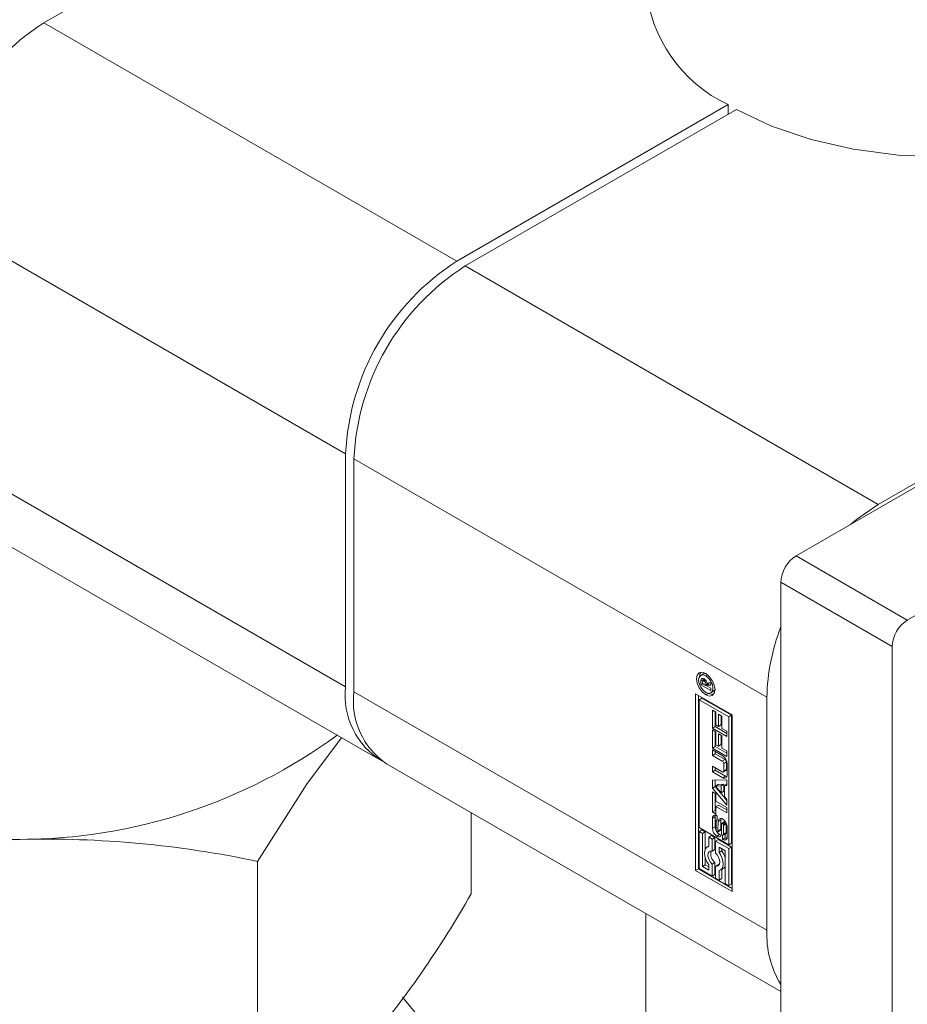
# Model space of a CAD drawing. Header units: millimetres. Extents: x 525 to 29324, y 175 to 20618.
# Tile 540 of 588: x 27427 to 27472, y 14034 to 14084. Entities that reach past the tile are written whole.
import ezdxf

# ---------------------------------------------------------------- set-up
doc = ezdxf.new("R2010")
doc.units = ezdxf.units.MM
doc.linetypes.add('SLD-Continua', pattern=[0])

msp = doc.modelspace()

# ---------------------------------------------------------------- linework, layer by layer
at = {"color": 7, "linetype": 'SLD-Continua', "lineweight": 18, "ltscale": 35}
for p, q in [((27458.342, 14101.303), (27427.734, 14083.637)), ((27523.122, 14089.514), (27465.988, 14056.539)), ((27518.95, 14087.31), (27470.16, 14059.151)), ((27528.779, 14086.249), (27471.645, 14053.274)), ((27427.734, 14083.637), (27448.735, 14071.517)), ((27448.735, 14071.517), (27462.525, 14079.476)), ((27462.95, 14079.231), (27449.159, 14071.272)), ((27462.525, 14078.986), (27462.525, 14079.476)), ((27422.077, 14073.839), (27443.078, 14061.719)), ((27470.16, 14059.151), (27449.159, 14071.272)), ((27422.077, 14061.998), (27443.078, 14049.877)), ((27443.078, 14049.877), (27443.078, 14061.719)), ((27464.503, 14049.353), (27443.502, 14061.474)), ((27443.502, 14061.474), (27443.502, 14049.632)), ((27423.735, 14058.334), (27444.736, 14046.213)), ((27471.645, 14053.274), (27465.988, 14056.539)), ((27470.867, 14051.927), (27465.21, 14055.192)), ((27465.21, 14055.192), (27465.21, 14032.489)), ((27470.867, 14051.927), (27470.867, 14029.224)), ((27461.281, 14050.541), (27461.139, 14050.459)), ((27461.38, 14050.565), (27461.281, 14050.541)), ((27461.148, 14049.984), (27461.149, 14050.177)), ((27461.248, 14050.042), (27461.148, 14049.984)), ((27461.29, 14050.258), (27461.149, 14050.177)), ((27461.26, 14050.308), (27461.159, 14050.249)), ((27461.232, 14050.123), (27461.231, 14050.109)), ((27461.231, 14050.109), (27461.231, 14050.093)), ((27461.231, 14050.093), (27461.231, 14050.051)), ((27461.231, 14050.051), (27461.397, 14049.956)), ((27461.364, 14050.243), (27461.255, 14050.181)), ((27461.373, 14050.234), (27461.284, 14050.182)), ((27461.29, 14050.201), (27461.29, 14050.258)), ((27461.389, 14050.216), (27461.31, 14050.17)), ((27461.394, 14050.209), (27461.318, 14050.165)), ((27461.436, 14050.139), (27461.372, 14050.102)), ((27461.491, 14050.489), (27461.395, 14050.434)), ((27461.538, 14050.064), (27461.397, 14049.983)), ((27461.538, 14050.037), (27461.397, 14049.956)), ((27461.561, 14050.024), (27461.42, 14049.942)), ((27461.46, 14050.061), (27461.655, 14050.094)), ((27461.538, 14050.064), (27461.538, 14050.074)), ((27461.538, 14050.037), (27461.538, 14050.064)), ((27461.655, 14050.031), (27461.561, 14050.024)), ((27461.655, 14050.094), (27461.655, 14049.96)), ((27464.503, 14037.512), (27443.502, 14049.632)), ((27460.879, 14049.526), (27462.735, 14048.454)), ((27460.879, 14040.543), (27460.879, 14049.526)), ((27461.655, 14049.692), (27461.148, 14049.984)), ((27461.526, 14049.55), (27461.395, 14049.474)), ((27461.397, 14049.956), (27461.397, 14049.983)), ((27461.655, 14049.96), (27461.42, 14049.942)), ((27461.42, 14049.942), (27461.655, 14049.807)), ((27461.462, 14049.967), (27461.439, 14049.98)), ((27461.651, 14049.572), (27461.793, 14049.653)), ((27461.655, 14049.807), (27461.655, 14049.692)), ((27461.02, 14049.444), (27461.02, 14040.624)), ((27461.054, 14049.222), (27461.196, 14049.304)), ((27461.054, 14049.222), (27461.054, 14042.725)), ((27462.56, 14048.353), (27461.054, 14049.222)), ((27462.702, 14048.435), (27461.196, 14049.304)), ((27464.503, 14037.512), (27464.503, 14049.353)), ((27461.73, 14048.698), (27461.909, 14048.595)), ((27461.73, 14047.774), (27461.73, 14048.698)), ((27461.872, 14047.856), (27461.872, 14048.616)), ((27461.909, 14048.595), (27461.909, 14047.945)), ((27462.034, 14048.491), (27462.212, 14048.388)), ((27462.034, 14047.872), (27462.034, 14048.491)), ((27462.175, 14047.954), (27462.175, 14048.41)), ((27462.212, 14048.388), (27462.212, 14047.769)), ((27462.702, 14048.435), (27462.56, 14048.353)), ((27462.56, 14041.856), (27462.56, 14048.353)), ((27462.702, 14041.938), (27462.702, 14048.435)), ((27462.735, 14048.454), (27462.735, 14039.471)), ((27461.872, 14047.856), (27461.73, 14047.774)), ((27462.462, 14047.352), (27461.73, 14047.774)), ((27461.73, 14047.693), (27461.909, 14047.59)), ((27461.73, 14046.769), (27461.73, 14047.693)), ((27462.462, 14047.515), (27461.872, 14047.856)), ((27461.872, 14046.851), (27461.872, 14047.612)), ((27461.909, 14047.945), (27462.034, 14047.872)), ((27461.909, 14047.59), (27461.909, 14046.94)), ((27462.175, 14047.954), (27462.034, 14047.872)), ((27462.212, 14047.769), (27462.462, 14047.625)), ((27462.462, 14047.625), (27462.462, 14047.352)), ((27462.034, 14047.487), (27462.212, 14047.384)), ((27462.034, 14046.868), (27462.034, 14047.487)), ((27462.175, 14046.949), (27462.175, 14047.405)), ((27462.212, 14047.384), (27462.212, 14046.765)), ((27461.872, 14046.851), (27461.73, 14046.769)), ((27462.462, 14046.347), (27461.73, 14046.769)), ((27461.73, 14046.673), (27462.258, 14046.368)), ((27461.73, 14046.397), (27461.73, 14046.673)), ((27462.462, 14046.51), (27461.872, 14046.851)), ((27461.872, 14046.479), (27461.872, 14046.591)), ((27461.909, 14046.94), (27462.034, 14046.868)), ((27462.175, 14046.949), (27462.034, 14046.868)), ((27462.212, 14046.765), (27462.462, 14046.621)), ((27462.462, 14046.621), (27462.462, 14046.347)), ((27461.872, 14046.479), (27461.73, 14046.397)), ((27462.232, 14046.107), (27461.73, 14046.397)), ((27462.374, 14046.189), (27461.872, 14046.479)), ((27462.374, 14046.189), (27462.232, 14046.107)), ((27462.446, 14046.063), (27462.305, 14045.982)), ((27462.446, 14045.675), (27462.446, 14046.063)), ((27445.16, 14045.969), (27465.21, 14034.397)), ((27461.73, 14045.841), (27462.232, 14045.551)), ((27461.73, 14045.565), (27461.73, 14045.841)), ((27461.872, 14045.647), (27461.73, 14045.565)), ((27462.258, 14045.26), (27461.73, 14045.565)), ((27461.872, 14045.647), (27461.872, 14045.759)), ((27462.4, 14045.342), (27461.872, 14045.647)), ((27462.284, 14045.546), (27462.425, 14045.628)), ((27462.305, 14045.593), (27462.305, 14045.982)), ((27462.446, 14045.675), (27462.305, 14045.593)), ((27462.485, 14045.976), (27462.485, 14045.391)), ((27461.73, 14045.129), (27462.462, 14045.156)), ((27461.73, 14044.73), (27461.73, 14045.129)), ((27461.872, 14044.812), (27461.872, 14045.134)), ((27462.4, 14045.342), (27462.258, 14045.26)), ((27462.462, 14045.156), (27462.462, 14044.861)), ((27461.872, 14044.812), (27461.73, 14044.73)), ((27462.462, 14043.859), (27461.73, 14044.73)), ((27461.73, 14044.543), (27461.909, 14044.44)), ((27461.73, 14043.518), (27461.73, 14044.543)), ((27462.462, 14044.109), (27461.872, 14044.812)), ((27462.031, 14044.919), (27461.89, 14044.838)), ((27462.18, 14044.852), (27461.89, 14044.838)), ((27461.89, 14044.838), (27462.18, 14044.489)), ((27462.321, 14044.933), (27462.031, 14044.919)), ((27462.321, 14044.933), (27462.18, 14044.852)), ((27462.18, 14044.489), (27462.18, 14044.852)), ((27462.321, 14044.57), (27462.18, 14044.489)), ((27462.321, 14044.57), (27462.321, 14044.933)), ((27462.462, 14044.927), (27462.339, 14044.856)), ((27462.462, 14044.861), (27462.339, 14044.856)), ((27462.339, 14044.856), (27462.339, 14044.3)), ((27461.872, 14043.599), (27461.872, 14044.461)), ((27461.909, 14044.44), (27461.909, 14044.065)), ((27461.909, 14044.065), (27462.462, 14043.746)), ((27462.339, 14044.3), (27462.462, 14044.153)), ((27462.462, 14044.153), (27462.462, 14043.859)), ((27461.872, 14043.599), (27461.73, 14043.518)), ((27461.909, 14043.414), (27461.73, 14043.518)), ((27461.909, 14043.578), (27461.872, 14043.599)), ((27462.05, 14043.871), (27461.909, 14043.789)), ((27461.909, 14043.789), (27461.909, 14043.414)), ((27462.462, 14043.47), (27461.909, 14043.789)), ((27462.462, 14043.633), (27462.05, 14043.871)), ((27462.462, 14043.746), (27462.462, 14043.47)), ((27449.465, 14039.365), (27449.465, 14043.484)), ((27461.87, 14043.277), (27461.729, 14043.195)), ((27461.729, 14042.69), (27461.729, 14043.195)), ((27461.87, 14042.772), (27461.87, 14043.277)), ((27461.922, 14043.045), (27461.922, 14042.612)), ((27461.97, 14043.127), (27461.944, 14043.112)), ((27461.97, 14043.125), (27461.952, 14043.115)), ((27461.97, 14043.321), (27461.97, 14043.111)), ((27462.016, 14042.561), (27462.026, 14043.032)), ((27462.167, 14043.113), (27462.026, 14043.032)), ((27462.158, 14042.643), (27462.167, 14043.113)), ((27462.367, 14043.037), (27462.226, 14042.955)), ((27462.248, 14042.953), (27462.388, 14043.034)), ((27461.054, 14042.725), (27462.56, 14041.856)), ((27461.195, 14042.605), (27461.054, 14042.523)), ((27461.229, 14042.422), (27461.054, 14042.523)), ((27461.054, 14042.523), (27461.054, 14040.644)), ((27461.371, 14042.503), (27461.195, 14042.605)), ((27461.87, 14042.772), (27461.729, 14042.69)), ((27461.992, 14042.496), (27462.133, 14042.578)), ((27462.147, 14042.592), (27462.005, 14042.51)), ((27462.155, 14042.618), (27462.014, 14042.536)), ((27462.158, 14042.643), (27462.016, 14042.561)), ((27462.199, 14042.893), (27462.189, 14042.426)), ((27462.403, 14043.013), (27462.267, 14042.934)), ((27462.428, 14042.97), (27462.287, 14042.89)), ((27462.437, 14042.915), (27462.296, 14042.834)), ((27462.296, 14042.402), (27462.296, 14042.834)), ((27462.437, 14042.483), (27462.437, 14042.915)), ((27462.486, 14042.76), (27462.486, 14042.255)), ((27461.371, 14042.503), (27461.229, 14042.422)), ((27461.229, 14040.745), (27461.229, 14042.422)), ((27461.371, 14041.624), (27461.371, 14042.503)), ((27461.686, 14042.322), (27461.544, 14042.24)), ((27461.544, 14042.24), (27461.544, 14041.761)), ((27461.72, 14042.139), (27461.544, 14042.24)), ((27461.861, 14042.22), (27461.686, 14042.322)), ((27461.861, 14042.22), (27461.72, 14042.139)), ((27461.72, 14041.531), (27461.72, 14042.139)), ((27461.861, 14041.613), (27461.861, 14042.22)), ((27462.036, 14042.119), (27461.895, 14042.038)), ((27461.895, 14042.038), (27461.895, 14041.43)), ((27462.56, 14041.654), (27461.895, 14042.038)), ((27462.1, 14042.373), (27461.959, 14042.292)), ((27462.702, 14041.735), (27462.036, 14042.119)), ((27462.246, 14042.337), (27462.249, 14042.335)), ((27462.246, 14042.129), (27462.246, 14042.337)), ((27462.387, 14042.21), (27462.246, 14042.129)), ((27462.397, 14042.204), (27462.256, 14042.122)), ((27462.273, 14042.335), (27462.414, 14042.416)), ((27462.42, 14042.421), (27462.278, 14042.34)), ((27462.433, 14042.448), (27462.292, 14042.366)), ((27462.437, 14042.483), (27462.296, 14042.402)), ((27462.387, 14042.21), (27462.387, 14042.401)), ((27461.544, 14041.776), (27461.47, 14041.733)), ((27461.861, 14041.613), (27461.72, 14041.531)), ((27462.07, 14041.457), (27462.07, 14041.734)), ((27462.07, 14041.734), (27462.385, 14041.552)), ((27462.211, 14041.539), (27462.07, 14041.457)), ((27462.211, 14041.539), (27462.211, 14041.653)), ((27462.385, 14041.552), (27462.385, 14039.876)), ((27462.56, 14041.856), (27462.702, 14041.938)), ((27462.702, 14041.735), (27462.56, 14041.654)), ((27462.56, 14039.775), (27462.56, 14041.654)), ((27462.702, 14039.856), (27462.702, 14041.735)), ((27461.371, 14040.827), (27461.371, 14041.178)), ((27438.603, 14026.852), (27438.603, 14041.005)), ((27461.02, 14040.624), (27460.879, 14040.543)), ((27462.735, 14039.471), (27460.879, 14040.543)), ((27462.735, 14039.634), (27461.02, 14040.624)), ((27461.054, 14040.644), (27461.72, 14040.26)), ((27461.371, 14040.827), (27461.229, 14040.745)), ((27461.544, 14040.563), (27461.229, 14040.745)), ((27461.544, 14040.727), (27461.371, 14040.827)), ((27461.544, 14040.84), (27461.544, 14040.563)), ((27461.861, 14040.949), (27461.72, 14040.867)), ((27461.72, 14040.26), (27461.72, 14040.867)), ((27461.861, 14040.341), (27461.861, 14040.949)), ((27462.036, 14040.848), (27461.895, 14040.766)), ((27461.895, 14040.766), (27461.895, 14040.159)), ((27462.078, 14040.842), (27462.036, 14040.848)), ((27462.07, 14040.058), (27462.07, 14040.537)), ((27462.145, 14040.564), (27462.286, 14040.646)), ((27462.211, 14040.139), (27462.211, 14040.603)), ((27461.861, 14040.341), (27461.72, 14040.26)), ((27461.895, 14040.159), (27462.07, 14040.058)), ((27462.211, 14040.139), (27462.07, 14040.058)), ((27462.385, 14039.876), (27462.56, 14039.775)), ((27462.702, 14039.856), (27462.56, 14039.775)), ((27458.342, 14038.361), (27458.342, 13894.656)), ((27448.312, 14031.268), (27445.978, 14034.106))]:
    msp.add_line(p, q, dxfattribs=at)
at = {"color": 7, "linetype": 'SLD-Continua', "lineweight": 18, "ltscale": 35, "flags": 128}
for points in [[(27488.342, 14085.474), (27488.341, 14085.387), (27488.138, 14084.051), (27487.58, 14082.749), (27486.68, 14081.513), (27485.46, 14080.371), (27483.949, 14079.352), (27482.183, 14078.48), (27480.205, 14077.776), (27478.063, 14077.256), (27475.807, 14076.934), (27473.492, 14076.817), (27471.174, 14076.908), (27468.907, 14077.204), (27466.747, 14077.698), (27464.745, 14078.379), (27462.95, 14079.231)], [(27468.757, 14058.137), (27469.056, 14058.389), (27470.16, 14059.151)], [(27461.395, 14049.474), (27461.216, 14049.619), (27461.064, 14049.824), (27460.963, 14050.058), (27460.927, 14050.286), (27460.963, 14050.472), (27461.064, 14050.589), (27461.216, 14050.618), (27461.395, 14050.556)], [(27461.069, 14050.385), (27461.104, 14050.554), (27461.142, 14050.616)], [(27461.395, 14050.556), (27461.574, 14050.412), (27461.726, 14050.207), (27461.828, 14049.973), (27461.864, 14049.745), (27461.828, 14049.559), (27461.726, 14049.442), (27461.574, 14049.412), (27461.395, 14049.474)], [(27461.395, 14050.434), (27461.257, 14050.482), (27461.139, 14050.459), (27461.061, 14050.369), (27461.033, 14050.224), (27461.061, 14050.048), (27461.139, 14049.867), (27461.257, 14049.709), (27461.395, 14049.597)], [(27461.395, 14049.597), (27461.534, 14049.549), (27461.651, 14049.572), (27461.73, 14049.662), (27461.757, 14049.806), (27461.73, 14049.982), (27461.651, 14050.163), (27461.534, 14050.322), (27461.395, 14050.434)], [(27461.789, 14049.496), (27461.716, 14049.494), (27461.552, 14049.548)], [(27461.793, 14049.653), (27461.793, 14049.653), (27461.863, 14049.728)], [(27426.5, 14042.124), (27423.753, 14042.134), (27421.032, 14042.35), (27418.383, 14042.77), (27415.852, 14043.386), (27413.482, 14044.188), (27411.313, 14045.161), (27409.383, 14046.289), (27407.725, 14047.553)], [(27442.863, 14047.294), (27441.122, 14044.974), (27438.603, 14041.005)], [(27462.4, 14045.342), (27462.444, 14045.322), (27462.473, 14045.314)], [(27461.883, 14043.357), (27461.875, 14043.326), (27461.87, 14043.277)], [(27462.18, 14043.187), (27462.173, 14043.161), (27462.167, 14043.113)], [(27462.1, 14042.373), (27462.145, 14042.353), (27462.176, 14042.345)], [(27462.397, 14042.204), (27462.442, 14042.183), (27462.473, 14042.175)], [(27461.544, 14041.761), (27461.455, 14041.724), (27461.387, 14041.653), (27461.344, 14041.551), (27461.33, 14041.424), (27461.344, 14041.281), (27461.387, 14041.13), (27461.455, 14040.98), (27461.544, 14040.84)], [(27461.72, 14040.867), (27461.634, 14040.965), (27461.566, 14041.082), (27461.522, 14041.205), (27461.507, 14041.322), (27461.522, 14041.422), (27461.566, 14041.495), (27461.634, 14041.532), (27461.72, 14041.531)], [(27461.895, 14041.43), (27461.98, 14041.332), (27462.049, 14041.216), (27462.093, 14041.093), (27462.108, 14040.975), (27462.093, 14040.875), (27462.049, 14040.803), (27461.98, 14040.765), (27461.895, 14040.766)], [(27462.07, 14040.537), (27462.159, 14040.573), (27462.227, 14040.645), (27462.27, 14040.747), (27462.285, 14040.873), (27462.27, 14041.016), (27462.227, 14041.167), (27462.159, 14041.317), (27462.07, 14041.457)]]:
    msp.add_lwpolyline(points, dxfattribs=at)
at = {"color": 7, "linetype": 'SLD-Continua', "lineweight": 18, "ltscale": 1225}
for centre, radius, start, end in [((27465.657, 14086.118), 7.343, 185.0324, 244.7573), ((27434.357, 14073.281), 12.293, 122.6023, 177.3977), ((27455.358, 14061.161), 12.293, 122.6023, 177.3977), ((27455.783, 14060.916), 12.293, 122.6023, 177.3977), ((27466.899, 14055.115), 1.69, 122.6023, 177.3977), ((27472.556, 14051.85), 1.69, 122.6023, 177.3977), ((27474.977, 14049.135), 10.476, 158.794, 178.8048), ((27461.411, 14050.177), 0.263, 163.9666, 180.0339), ((27461.24, 14050.228), 0.0842, 117.0532, 165.5479), ((27461.239, 14050.205), 0.106, 54.9455, 110.7917), ((27461.356, 14050.116), 0.124, 154.5431, 176.8234), ((27461.271, 14050.153), 0.0312, 66.5072, 149.9098), ((27461.245, 14050.06), 0.128, 59.6306, 72.3879), ((27461.585, 14050.256), 0.295, 172.3911, 179.5794), ((27461.198, 14050.115), 0.204, 56.3528, 59.9752), ((27461.229, 14050.03), 0.162, 56.4965, 59.9778), ((27461.212, 14050.108), 0.202, 60.0077, 60.6665), ((27461.168, 14050.043), 0.28, 38.3105, 58.9293), ((27461.231, 14050.036), 0.156, 25.2481, 56.1942), ((27461.097, 14049.983), 0.3, 359.8228, 23.3081), ((27461.128, 14050.003), 0.337, 9.8422, 39.3592), ((27446.911, 14049.427), 3.86, 173.3024, 239.5199), ((27447.309, 14049.148), 3.837, 172.7448, 235.9477), ((27426.448, 14069.517), 27.394, 270.1079, 306.2366), ((27462.147, 14045.975), 0.158, 2.6023, 57.3977), ((27461.993, 14045.954), 0.492, 2.6023, 57.3977), ((27462.289, 14046.056), 0.158, 2.6023, 57.3977), ((27462.261, 14045.586), 0.0448, 230.815, 9.2203), ((27462.396, 14045.669), 0.0505, 305.0092, 6.2982), ((27462.347, 14045.369), 0.14, 230.815, 9.2203), ((27461.869, 14043.218), 0.142, 50.815, 189.2203), ((27462.075, 14043.046), 0.154, 168.7277, 180.3147), ((27461.995, 14043.064), 0.0708, 148.7136, 170.449), ((27461.957, 14043.089), 0.026, 101.1806, 153.613), ((27461.956, 14043.089), 0.0258, 56.8556, 98.2009), ((27461.8, 14043.053), 0.318, 57.5394, 59.9935), ((27462.166, 14043.049), 0.141, 50.4968, 187.1507), ((27461.987, 14042.737), 0.5, 2.6023, 57.3977), ((27462.376, 14043.018), 0.021, 61.409, 115.412), ((27462.228, 14042.713), 0.5, 182.6023, 237.3977), ((27462.334, 14042.787), 0.464, 181.8776, 209.0994), ((27462.124, 14042.614), 0.202, 180.3672, 192.2359), ((27462.099, 14042.606), 0.176, 191.4309, 206.732), ((27462.003, 14042.554), 0.067, 204.2422, 237.3858), ((27461.922, 14042.552), 0.093, 333.2323, 350.3732), ((27461.838, 14042.565), 0.178, 350.9141, 358.9454), ((27462.116, 14042.607), 0.0345, 300.8837, 333.5246), ((27462.064, 14042.634), 0.093, 333.2323, 350.3732), ((27461.979, 14042.646), 0.178, 350.9141, 358.9454), ((27462.323, 14042.887), 0.125, 157.0637, 177.0949), ((27462.249, 14042.918), 0.0436, 123.5095, 156.9901), ((27462.235, 14042.936), 0.0218, 53.6925, 118.769), ((27462.216, 14042.901), 0.0616, 33.0727, 58.4452), ((27462.139, 14042.85), 0.153, 15.0336, 33.491), ((27462.082, 14042.831), 0.213, 0.6019, 15.822), ((27462.227, 14042.913), 0.21, 0.5459, 14.1508), ((27428.725, 13989.66), 52.51, 92.428, 105.8342), ((27427.785, 13989.963), 52.177, 78.0331, 91.4106), ((27462.048, 14042.402), 0.142, 230.8734, 9.578), ((27461.989, 14042.534), 0.0431, 238.384, 240.0022), ((27461.981, 14042.516), 0.0231, 234.9572, 290.7175), ((27462.337, 14042.757), 0.45, 215.3368, 238.3242), ((27461.975, 14042.525), 0.0335, 294.5836, 333.9137), ((27462.414, 14042.397), 0.317, 237.8294, 239.9969), ((27462.263, 14042.359), 0.0274, 240.0939, 269.7327), ((27462.346, 14042.233), 0.142, 230.815, 9.2203), ((27462.261, 14042.355), 0.0236, 275.0101, 318.5257), ((27462.23, 14042.38), 0.0626, 320.0849, 347.5269), ((27462.146, 14042.4), 0.15, 346.7736, 0.4307), ((27462.556, 14042.478), 0.317, 237.8294, 239.9969), ((27462.402, 14042.437), 0.0235, 300.0966, 318.6138), ((27462.372, 14042.461), 0.0626, 320.0849, 347.5269), ((27462.287, 14042.482), 0.15, 346.7736, 0.4307), ((27462.191, 14041.374), 0.539, 162.4672, 232.2024), ((27461.303, 14040.858), 1.136, 17.6341, 36.8598), ((27462.157, 14040.862), 0.252, 300.8328, 334.9532), ((27405.414, 14064.297), 50.617, 319.7284, 330.4916), ((27469.371, 14037.293), 4.873, 177.4284, 211.3643)]:
    msp.add_arc(centre, radius, start, end, dxfattribs=at)

doc.saveas('drawing.dxf')
